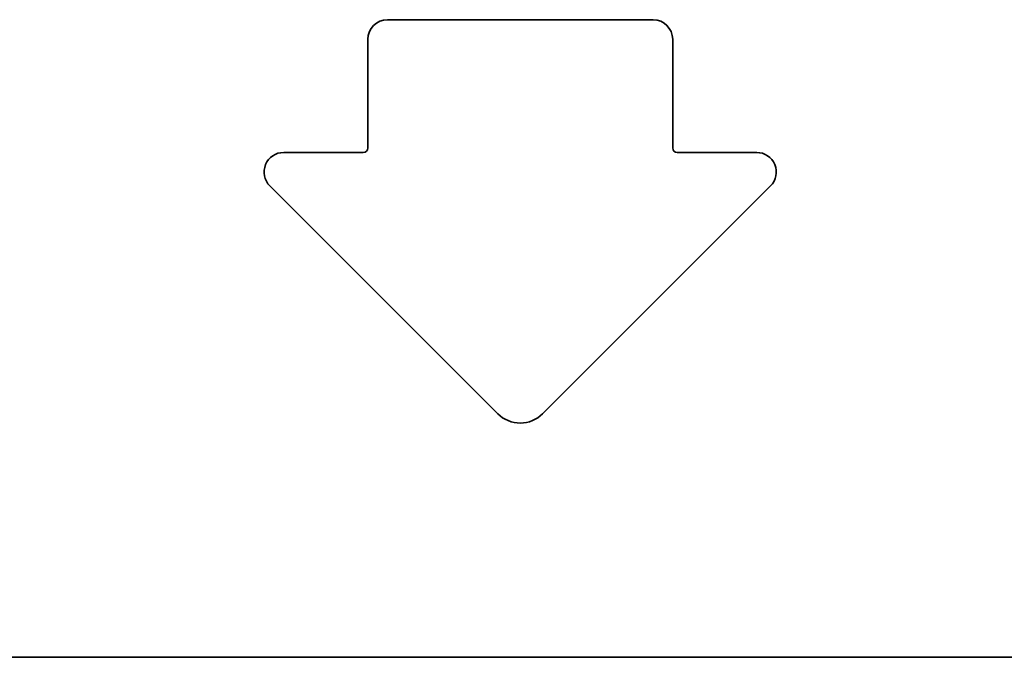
# Model space of a CAD drawing. Header units: millimetres. Extents: x -53858 to 733, y -20463 to 1307.
# Tile 362 of 656: x -51895.41 to -51887.27, y -15902.95 to -15897.67. Entities that reach past the tile are written whole.
import ezdxf

# ---------------------------------------------------------------- set-up
doc = ezdxf.new("R2010")
doc.units = ezdxf.units.MM
doc.layers.add('_HVAC_urzadzenia', color=251, linetype='Continuous', lineweight=35)

# ---------------------------------------------------------------- blocks, each defined once
blk = doc.blocks.new('A$C41852E73')
at = {"linetype": 'Continuous'}
for p, q in [((64.503, 17.153), (62.3066, 17.153)), ((62.1444, 16.9908), (62.1444, 16.0923)), ((64.6652, 16.0923), (64.6652, 16.9908)), ((62.1069, 16.0548), (61.4494, 16.0548)), ((65.3602, 16.0548), (64.7027, 16.0548)), ((61.3347, 15.7779), (63.2195, 13.8931)), ((63.5901, 13.8931), (65.4749, 15.7779)), ((16.2205, 11.8787), (107.9952, 11.8787))]:
    blk.add_line(p, q, dxfattribs=at)
for centre, radius, start, end in [((62.3066, 16.9908), 0.1622, 90, 180), ((64.503, 16.9908), 0.1622, 0, 90), ((61.4494, 15.8926), 0.1622, 90, 225), ((65.3602, 15.8926), 0.1622, 315, 90), ((63.4048, 14.0784), 0.262, 225, 315)]:
    blk.add_arc(centre, radius, start, end, dxfattribs=at)
at = {"linetype": 'Continuous', "extrusion": (0, 0, -1)}
for centre, start, end in [((-62.1069, 16.0923), 180, 270), ((-64.7027, 16.0923), 270, 0)]:
    blk.add_arc(centre, 0.0375, start, end, dxfattribs=at)

msp = doc.modelspace()

# ---------------------------------------------------------------- block references
at = {"layer": '_HVAC_urzadzenia'}
msp.add_blockref('A$C41852E73', (-51954.6775, -15914.8244), dxfattribs=at)

doc.saveas('drawing.dxf')
